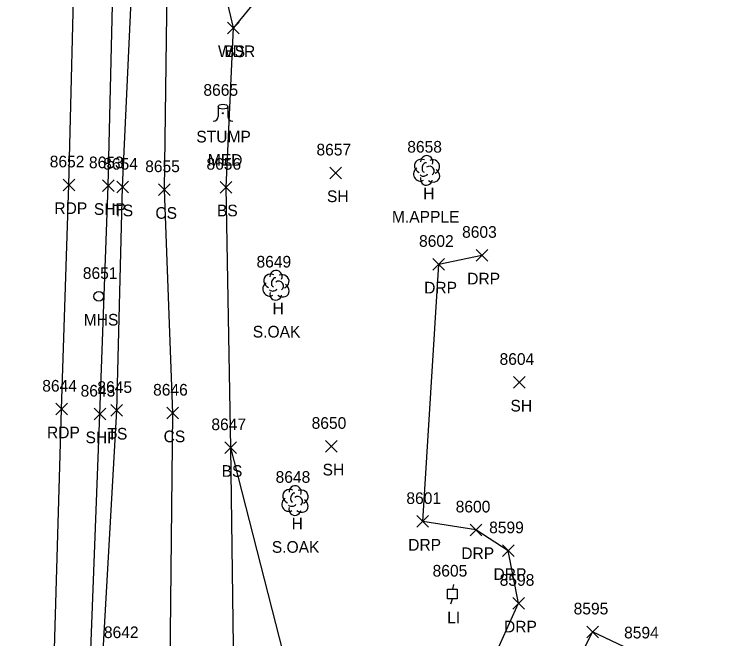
# Model space of a CAD drawing. Extents: x 1462089 to 1464015, y 730534 to 736144.
# Drawn here: x 1463239.4 to 1463359.7, y 733889.2 to 733996.4 of the extents above; entities that cross this region are included whole.
import ezdxf

# ---------------------------------------------------------------- set-up
doc = ezdxf.new("R2010")
doc.units = 0
for name, color, linetype in [('L_A', 7, 'Continuous'), ('L_C', 7, 'Continuous'), ('L_I', 7, 'Continuous'), ('L_TIC', 7, 'Continuous'), ('LAWA', 7, 'Continuous'), ('LELB', 7, 'Continuous'), ('LTD', 7, 'Continuous'), ('LTS', 7, 'Continuous'), ('P_A', 7, 'Continuous'), ('P_I', 7, 'Continuous'), ('P_TIC', 7, 'Continuous'), ('PET', 7, 'Continuous'), ('PSP', 7, 'Continuous'), ('R_A', 7, 'Continuous'), ('R_I', 7, 'Continuous'), ('R_TIC', 7, 'Continuous'), ('RDP', 7, 'Continuous'), ('U_A', 7, 'Continuous'), ('U_I', 7, 'Continuous'), ('ULP', 7, 'Continuous'), ('USMH', 7, 'Continuous')]:
    doc.layers.add(name, color=color, linetype=linetype)

msp = doc.modelspace()

# ---------------------------------------------------------------- linework, layer by layer
at = {"layer": 'L_TIC'}
for points in [[(1463276.01, 733993), (1463278.01, 733995)], [(1463278.01, 733993), (1463276.01, 733995)], [(1463276.01, 733993), (1463278.01, 733995)], [(1463278.01, 733993), (1463276.01, 733995)], [(1463293.58, 733968.14), (1463295.58, 733970.14)], [(1463295.58, 733968.14), (1463293.58, 733970.14)], [(1463256.99, 733965.71), (1463258.99, 733967.71)], [(1463258.99, 733965.71), (1463256.99, 733967.71)], [(1463264.19, 733965.28), (1463266.19, 733967.28)], [(1463266.19, 733965.28), (1463264.19, 733967.28)], [(1463274.75, 733965.7), (1463276.75, 733967.7)], [(1463276.75, 733965.7), (1463274.75, 733967.7)], [(1463325.07, 733932.23), (1463327.07, 733934.23)], [(1463327.07, 733932.23), (1463325.07, 733934.23)], [(1463255.99, 733927.42), (1463257.99, 733929.42)], [(1463257.99, 733927.42), (1463255.99, 733929.42)], [(1463265.6, 733926.96), (1463267.6, 733928.96)], [(1463267.6, 733926.96), (1463265.6, 733928.96)], [(1463275.55, 733921.03), (1463277.55, 733923.03)], [(1463277.55, 733921.03), (1463275.55, 733923.03)], [(1463275.55, 733921.03), (1463277.55, 733923.03)], [(1463277.55, 733921.03), (1463275.55, 733923.03)], [(1463292.83, 733921.26), (1463294.83, 733923.26)], [(1463294.83, 733921.26), (1463292.83, 733923.26)]]:
    msp.add_lwpolyline(points, dxfattribs=at)
at = {"layer": 'LAWA'}
msp.add_lwpolyline([(1463292.87, 734013.39), (1463277.01, 733994), (1463274.43, 734005.21), (1463275.52, 734034.35)], dxfattribs=at)
at = {"layer": 'LELB'}
for points in [[(1463402.05, 733801.97), (1463383.54, 733802.82), (1463346.84, 733805.31), (1463311.91, 733809.86), (1463284.11, 733817.03), (1463271.36, 733826.8), (1463264.87, 733833.09), (1463257.36, 733845.99), (1463255.25, 733865.26), (1463254.35, 733881.11), (1463256.99, 733928.42), (1463257.99, 733966.71), (1463259.97, 734009.79)], [(1463411.57, 733806.24), (1463383.95, 733808.79), (1463351.45, 733810.8), (1463312.07, 733816.94), (1463288.07, 733824.93), (1463277.36, 733836.76), (1463269.86, 733850.98), (1463266.06, 733874.02), (1463266.6, 733927.96), (1463265.19, 733966.28), (1463265.78, 734009.31)], [(1463415.9, 733817.16), (1463415.66, 733815.95), (1463408.41, 733815.37), (1463385.8, 733820.08), (1463347.92, 733816.78), (1463314.43, 733824.57), (1463295.31, 733835.65), (1463284.17, 733846.61), (1463277.16, 733879.48), (1463276.55, 733922.03), (1463275.75, 733966.7), (1463277.01, 733994)], [(1463415.9, 733817.16), (1463408.82, 733819.1), (1463387.03, 733824.53), (1463353.6, 733828.29), (1463312.56, 733849.77), (1463291.51, 733859.66), (1463294.5, 733877.91), (1463287.52, 733879.37), (1463276.55, 733922.03)]]:
    msp.add_lwpolyline(points, dxfattribs=at)
at = {"layer": 'LTD'}
for p, q in [((1463310.15, 733969.63), (1463310.15, 733969.63)), ((1463310.15, 733969.63), (1463310.15, 733969.63)), ((1463284.3, 733949.92), (1463284.3, 733949.92)), ((1463284.3, 733949.92), (1463284.3, 733949.92)), ((1463287.57, 733913), (1463287.57, 733913)), ((1463287.57, 733913), (1463287.57, 733913))]:
    msp.add_line(p, q, dxfattribs=at)
for centre in [(1463310.2, 733971.06), (1463284.34, 733951.36), (1463287.61, 733914.43)]:
    msp.add_arc(centre, 1.05, 335.5272, 180.9563, dxfattribs=at)
for centre, major_axis, ratio, start_param, end_param in [((1463309.36, 733970.29), (1.21, -0.51), 0.895232, 1.570796, 4.712389), ((1463311.19, 733970.21), (-1.14, -0.48), 0.949671, 1.570796, 4.712389), ((1463309.94, 733970.08), (-0.208, -0.792), 0.645439, 3.141593, 6.283185), ((1463310.65, 733969.46), (-0.5, 0.667), 0.989748, 3.141593, 6.283185), ((1463309.07, 733968.92), (0.58, -1.04), 0.959034, 3.141593, 6.283185), ((1463311.15, 733968.79), (-1.09, 0.79), 0.841452, 1.570796, 4.712389), ((1463310.15, 733968.13), (0.26, 1.06), 0.942809, 1.570796, 4.712389), ((1463309.69, 733968.88), (-0.625, -0.083), 0.423636, 0, 3.141593), ((1463283.51, 733950.59), (1.21, -0.51), 0.895232, 1.570796, 4.712389), ((1463284.09, 733950.38), (-0.208, -0.792), 0.645439, 3.141593, 6.283185), ((1463285.34, 733950.51), (-1.14, -0.48), 0.949671, 1.570796, 4.712389), ((1463283.21, 733949.21), (0.58, -1.04), 0.959034, 3.141593, 6.283185), ((1463284.8, 733949.76), (-0.5, 0.667), 0.989748, 3.141593, 6.283185), ((1463285.3, 733949.09), (-1.09, 0.79), 0.841452, 1.570796, 4.712389), ((1463284.3, 733948.42), (0.26, 1.06), 0.942809, 1.570796, 4.712389), ((1463283.84, 733949.17), (-0.625, -0.083), 0.423636, 0, 3.141593), ((1463286.78, 733913.66), (1.21, -0.51), 0.895232, 1.570796, 4.712389), ((1463287.36, 733913.46), (-0.208, -0.792), 0.645439, 3.141593, 6.283185), ((1463288.61, 733913.58), (-1.14, -0.48), 0.949671, 1.570796, 4.712389), ((1463286.48, 733912.29), (0.58, -1.04), 0.959034, 3.141593, 6.283185), ((1463288.07, 733912.83), (-0.5, 0.667), 0.989748, 3.141593, 6.283185), ((1463288.57, 733912.16), (-1.09, 0.79), 0.841452, 1.570796, 4.712389), ((1463287.57, 733911.5), (0.26, 1.06), 0.942809, 1.570796, 4.712389), ((1463287.11, 733912.25), (-0.625, -0.083), 0.423636, 0, 3.141593)]:
    msp.add_ellipse(centre, major_axis=major_axis, ratio=ratio, start_param=start_param, end_param=end_param, dxfattribs=at)
at = {"layer": 'LTS'}
for p, q in [((1463274.4, 733980.51), (1463274.4, 733978.85)), ((1463276.06, 733980.35), (1463276.06, 733980.51)), ((1463276.06, 733980.51), (1463276.06, 733978.85)), ((1463275.23, 733979.37), (1463275.23, 733979.37)), ((1463275.23, 733979.37), (1463275.23, 733979.37)), ((1463275.23, 733979.35), (1463275.23, 733979.35))]:
    msp.add_line(p, q, dxfattribs=at)
msp.add_circle((1463275.23, 733979.37), 0.0833, dxfattribs=at)
for centre, start, end in [((1463273.56, 733978.85), 270, 360), ((1463276.9, 733978.85), 180, 270)]:
    msp.add_arc(centre, 0.833, start, end, dxfattribs=at)
msp.add_ellipse((1463275.23, 733980.51), major_axis=(-0.833, 0), ratio=0.5, dxfattribs=at)
at = {"layer": 'P_TIC'}
for points in [[(1463247.8, 733966.1), (1463249.8, 733968.1)], [(1463249.8, 733966.1), (1463247.8, 733968.1)], [(1463254.54, 733965.95), (1463256.54, 733967.95)], [(1463256.54, 733965.95), (1463254.54, 733967.95)], [(1463246.53, 733927.64), (1463248.53, 733929.64)], [(1463248.53, 733927.64), (1463246.53, 733929.64)], [(1463253.11, 733926.79), (1463255.11, 733928.79)], [(1463255.11, 733926.79), (1463253.11, 733928.79)]]:
    msp.add_lwpolyline(points, dxfattribs=at)
at = {"layer": 'PET'}
msp.add_lwpolyline([(1463204.04, 733400.9), (1463213.28, 733462.86), (1463219.21, 733507.82), (1463223.33, 733545.68), (1463227.58, 733585.56), (1463231.52, 733632.81), (1463236.23, 733685.04), (1463240.53, 733737.27), (1463243.88, 733794.37), (1463244.49, 733836.17), (1463246.13, 733881.63), (1463247.53, 733928.64), (1463248.8, 733967.1), (1463249.86, 734010.39)], dxfattribs=at)
at = {"layer": 'PSP'}
msp.add_lwpolyline([(1463210.25, 733399.69), (1463219.8, 733463.02), (1463225.07, 733506.42), (1463229.24, 733544.2), (1463234.15, 733584.93), (1463238.24, 733631.76), (1463242.97, 733684.05), (1463246.99, 733737.14), (1463248.94, 733784.64), (1463249.42, 733797.62), (1463251.34, 733838.37), (1463252.31, 733881.31), (1463254.11, 733927.79), (1463255.54, 733966.95), (1463256.55, 734009.92)], dxfattribs=at)
at = {"layer": 'R_TIC'}
for points in [[(1463318.65, 733954.02), (1463320.65, 733956.02)], [(1463320.65, 733954.02), (1463318.65, 733956.02)], [(1463311.26, 733952.47), (1463313.26, 733954.47)], [(1463313.26, 733952.47), (1463311.26, 733954.47)], [(1463308.52, 733908.37), (1463310.52, 733910.37)], [(1463310.52, 733908.37), (1463308.52, 733910.37)], [(1463317.63, 733906.92), (1463319.63, 733908.92)], [(1463319.63, 733906.92), (1463317.63, 733908.92)], [(1463323.17, 733903.35), (1463325.17, 733905.35)], [(1463325.17, 733903.35), (1463323.17, 733905.35)], [(1463324.96, 733894.34), (1463326.96, 733896.34)], [(1463326.96, 733894.34), (1463324.96, 733896.34)], [(1463337.66, 733889.43), (1463339.66, 733891.43)], [(1463339.66, 733889.43), (1463337.66, 733891.43)]]:
    msp.add_lwpolyline(points, dxfattribs=at)
at = {"layer": 'RDP'}
msp.add_lwpolyline([(1463394.87, 733862.54), (1463346.71, 733866.55), (1463348.06, 733881.33), (1463347.32, 733886.31), (1463338.66, 733890.43), (1463330.83, 733875.12), (1463319.23, 733880.48), (1463325.96, 733895.34), (1463324.17, 733904.35), (1463318.63, 733907.92), (1463309.52, 733909.37), (1463312.26, 733953.47), (1463319.65, 733955.02)], dxfattribs=at)
at = {"layer": 'ULP'}
for p, q in [((1463314.76, 733898.58), (1463314.59, 733897.75)), ((1463313.76, 733896.08), (1463313.76, 733897.75)), ((1463313.76, 733897.75), (1463315.42, 733897.75)), ((1463315.42, 733897.75), (1463315.42, 733896.08)), ((1463315.42, 733896.08), (1463313.76, 733896.08)), ((1463314.34, 733895.25), (1463314.59, 733896.08)), ((1463314.59, 733896.92), (1463314.59, 733896.92))]:
    msp.add_line(p, q, dxfattribs=at)
at = {"layer": 'USMH'}
for p, q in [((1463253.92, 733947.97), (1463253.92, 733947.97)), ((1463254.75, 733947.97), (1463254.75, 733947.97))]:
    msp.add_line(p, q, dxfattribs=at)
msp.add_circle((1463253.92, 733947.97), 0.833, dxfattribs=at)

# ---------------------------------------------------------------- texts
at = {"layer": 'L_A'}
for s, p in [('WDR', (1463274.38, 733989)), ('BS', (1463275.46, 733989)), ('STUMP', (1463270.65, 733974.37)), ('SH', (1463293.07, 733964.14)), ('H', (1463309.59, 733964.63)), ('TS', (1463256.4, 733961.71)), ('CS', (1463263.63, 733961.28)), ('BS', (1463274.19, 733961.7)), ('H', (1463283.73, 733944.92)), ('SH', (1463324.56, 733928.23)), ('TS', (1463255.4, 733923.42)), ('CS', (1463265.04, 733922.96)), ('BS', (1463274.99, 733917.03)), ('BS', (1463274.99, 733917.03)), ('SH', (1463292.32, 733917.26)), ('H', (1463287, 733908))]:
    msp.add_text(s, height=2, dxfattribs=at).set_placement(p)
at = {"layer": 'L_C'}
for s, p in [('MED', (1463272.63, 733970.37)), ('M.APPLE', (1463304.22, 733960.63)), ('S.OAK', (1463280.34, 733940.92)), ('S.OAK', (1463283.61, 733904))]:
    msp.add_text(s, height=2, dxfattribs=at).set_placement(p)
at = {"layer": 'L_I'}
for s, p in [('8665', (1463271.87, 733982.37)), ('8657', (1463291.27, 733972.14)), ('8658', (1463306.85, 733972.63)), ('8654', (1463254.68, 733969.71)), ('8656', (1463272.39, 733969.7)), ('8655', (1463261.88, 733969.28)), ('8649', (1463280.98, 733952.92)), ('8604', (1463322.69, 733936.23)), ('8645', (1463253.68, 733931.42)), ('8646', (1463263.24, 733930.96)), ('8647', (1463273.24, 733925.03)), ('8647', (1463273.24, 733925.03)), ('8650', (1463290.44, 733925.26)), ('8648', (1463284.26, 733916))]:
    msp.add_text(s, height=2, dxfattribs=at).set_placement(p)
at = {"layer": 'P_A'}
for s, p in [('RDP', (1463246.29, 733962.1)), ('SHP', (1463253.07, 733961.95)), ('RDP', (1463245.02, 733923.64)), ('SHP', (1463251.64, 733922.79))]:
    msp.add_text(s, height=2, dxfattribs=at).set_placement(p)
at = {"layer": 'P_I'}
for s, p in [('8652', (1463245.5, 733970.1)), ('8653', (1463252.23, 733969.95)), ('8644', (1463244.22, 733931.64)), ('8643', (1463250.8, 733930.79))]:
    msp.add_text(s, height=2, dxfattribs=at).set_placement(p)
at = {"layer": 'R_A'}
for p in [(1463317.14, 733950.02), (1463309.75, 733948.47), (1463307.01, 733904.37), (1463316.12, 733902.92), (1463321.65, 733899.35), (1463323.45, 733890.34)]:
    msp.add_text('DRP', height=2, dxfattribs=at).set_placement(p)
at = {"layer": 'R_I'}
for s, p in [('8603', (1463316.26, 733958.02)), ('8602', (1463308.87, 733956.47)), ('8601', (1463306.7, 733912.37)), ('8600', (1463315.16, 733910.92)), ('8599', (1463320.9, 733907.35)), ('8598', (1463322.71, 733898.34)), ('8595', (1463335.4, 733893.43)), ('8594', (1463344.06, 733889.31))]:
    msp.add_text(s, height=2, dxfattribs=at).set_placement(p)
at = {"layer": 'U_A'}
for s, p in [('MHS', (1463251.34, 733942.97)), ('LI', (1463313.69, 733891.92))]:
    msp.add_text(s, height=2, dxfattribs=at).set_placement(p)
at = {"layer": 'U_I'}
for s, p in [('8651', (1463251.18, 733950.97)), ('8605', (1463311.2, 733899.92)), ('8642', (1463254.8, 733889.37))]:
    msp.add_text(s, height=2, dxfattribs=at).set_placement(p)

doc.saveas('drawing.dxf')
